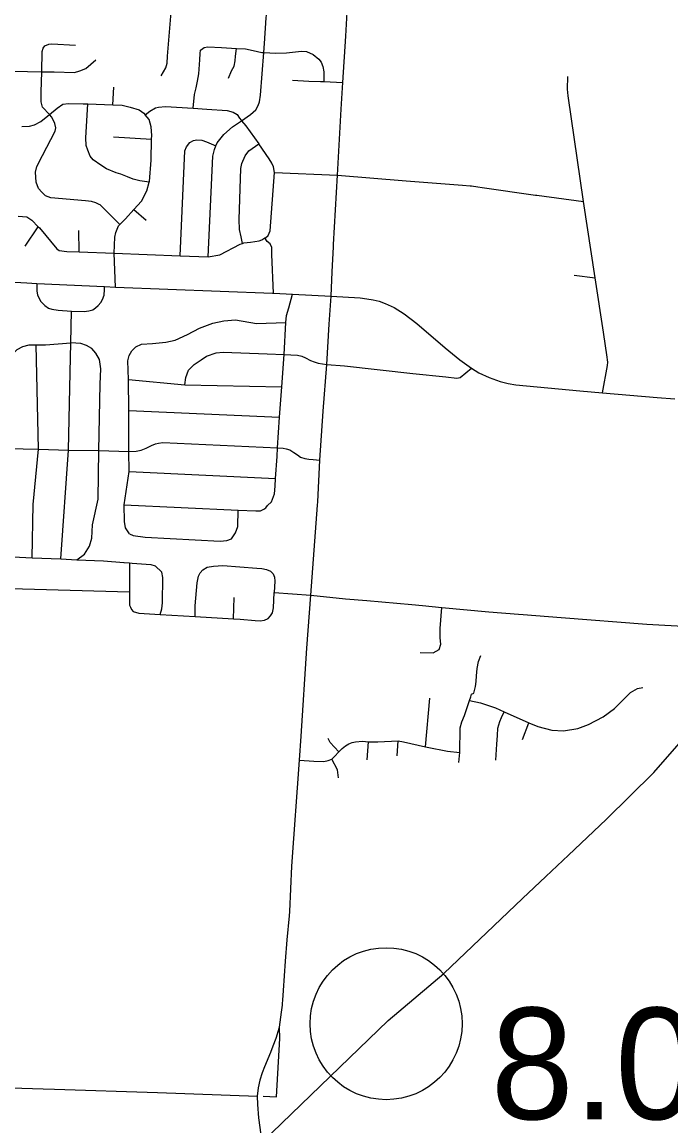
# Model space of a CAD drawing. Extents: x 1659811 to 1934326, y 644115 to 934867.
# Drawn here: x 1805619 to 1812018, y 677476 to 688370 of the extents above; entities that cross this region are included whole.
import ezdxf

# ---------------------------------------------------------------- set-up
doc = ezdxf.new("R2010")
doc.units = 0
for name, color, linetype in [('Default', 7, 'Continuous'), ('GM_X_City_Street', 7, 'Continuous'), ('GM_X_County_Road', 7, 'Continuous'), ('GM_X_Interstate_Route', 7, 'Continuous'), ('GM_X_Township_Road', 7, 'Continuous')]:
    doc.layers.add(name, color=color, linetype=linetype)

msp = doc.modelspace()

# ---------------------------------------------------------------- linework, layer by layer
at = {"layer": 'Default'}
msp.add_circle((1809209, 678485), 750, dxfattribs=at)
at = {"layer": 'GM_X_City_Street'}
for points in [[(1806990, 687840), (1807035, 687918), (1807051, 687964), (1807054, 688032), (1807085, 688429), (1807134, 689067)], [(1807455, 686053), (1807499, 687047), (1807515, 687113), (1807531, 687149), (1807544, 687179), (1807607, 687261), (1807695, 687336), (1807783, 687396), (1807871, 687457), (1807925, 687504), (1807948, 687546), (1807960, 687582), (1807971, 687648), (1808002, 688069), (1808009, 688158), (1808027, 688412), (1808031, 688464), (1808036, 688587), (1808036, 688615), (1808025, 688647)], [(1808689, 686153), (1808690, 686173), (1808731, 686859), (1808767, 687510), (1808782, 687772), (1808812, 688229), (1808830, 688587)], [(1806582, 686373), (1806389, 686566), (1806379, 686568), (1806345, 686587), (1806303, 686599), (1806245, 686606), (1805902, 686634), (1805848, 686654), (1805812, 686691), (1805781, 686727), (1805759, 686790), (1805750, 686888), (1805765, 686944), (1805820, 687052), (1805946, 687294), (1805952, 687326), (1805942, 687370), (1805911, 687432), (1805888, 687457), (1805820, 687530), (1805808, 687584), (1805807, 687679), (1805813, 687880), (1805818, 688078), (1805826, 688112), (1805843, 688134), (1805881, 688153), (1805913, 688155), (1806146, 688142)], [(1807305, 687519), (1807319, 687654), (1807334, 687722), (1807348, 687788), (1807361, 687858), (1807371, 687996), (1807376, 688058), (1807378, 688094), (1807402, 688110)], [(1807402, 688110), (1807414, 688118), (1807449, 688124), (1807585, 688118), (1807732, 688110), (1807822, 688106), (1807898, 688089), (1807984, 688070), (1808002, 688069), (1808120, 688064), (1808227, 688067), (1808374, 688083), (1808424, 688079), (1808490, 688048), (1808547, 688003), (1808568, 687974), (1808586, 687931), (1808596, 687878), (1808595, 687783)], [(1807656, 687816), (1807685, 687888), (1807711, 687934), (1807720, 687988), (1807725, 688034), (1807732, 688110)], [(1804615, 687918), (1804616, 687918), (1804644, 687918), (1804723, 687916), (1805015, 687910), (1805528, 687886), (1805532, 687886), (1805813, 687880), (1805934, 687878), (1806135, 687873), (1806187, 687888), (1806246, 687911), (1806347, 687996)], [(1811155, 686598), (1811003, 687642), (1810997, 687708), (1811001, 687832)], [(1806513, 687552), (1806524, 687728)], [(1808286, 687795), (1808448, 687787), (1808562, 687784)], [(1808562, 687784), (1808595, 687783), (1808782, 687772)], [(1805615, 687338), (1805693, 687341), (1805742, 687355), (1805804, 687388), (1805888, 687457), (1805963, 687520), (1806022, 687559), (1806078, 687566), (1806222, 687564), (1806268, 687562), (1806513, 687552), (1806607, 687548), (1806683, 687531), (1806775, 687503), (1806820, 687471), (1806834, 687454), (1806879, 687490), (1806936, 687523), (1806964, 687531), (1807034, 687536), (1807305, 687519), (1807441, 687511), (1807641, 687496), (1807699, 687479), (1807739, 687457), (1807762, 687422), (1807780, 687400), (1807783, 687396), (1807825, 687347), (1807953, 687168)], [(1806873, 686790), (1806779, 686803), (1806713, 686819), (1806657, 686842), (1806593, 686869), (1806545, 686881), (1806451, 686921), (1806396, 686959), (1806320, 687010), (1806290, 687047), (1806267, 687105), (1806249, 687152), (1806248, 687228), (1806268, 687562)], [(1806539, 685755), (1806528, 686089), (1806534, 686246), (1806543, 686294), (1806568, 686360), (1806582, 686373), (1806640, 686427), (1806722, 686520), (1806795, 686601), (1806848, 686705), (1806873, 686790), (1806874, 686795), (1806891, 687006), (1806896, 687215), (1806897, 687249), (1806893, 687337), (1806872, 687408), (1806834, 687454)], [(1806519, 687237), (1806896, 687215)], [(1807177, 686064), (1807224, 687099), (1807241, 687137), (1807273, 687182), (1807308, 687200), (1807342, 687206), (1807390, 687203), (1807438, 687189), (1807531, 687149)], [(1805579, 686455), (1805667, 686446), (1805715, 686415), (1805778, 686350), (1805790, 686338), (1805961, 686132), (1805983, 686114), (1806059, 686107), (1806183, 686102), (1806528, 686089), (1807177, 686064), (1807455, 686053), (1807570, 686071), (1807771, 686177), (1807792, 686185), (1807807, 686190), (1807871, 686199), (1807956, 686210), (1807982, 686222), (1808014, 686239), (1808018, 686241), (1808045, 686265), (1808067, 686311), (1808108, 686884), (1808097, 686941), (1808082, 686977), (1808054, 687019), (1807953, 687168)], [(1807792, 686185), (1807779, 686251), (1807763, 686324), (1807760, 686420), (1807776, 686926), (1807785, 686974), (1807818, 687048), (1807856, 687098), (1807953, 687168)], [(1808108, 686884), (1808731, 686859)], [(1808731, 686859), (1808731, 686859), (1809408, 686802), (1809964, 686760), (1810037, 686753), (1810052, 686752)], [(1810052, 686752), (1810115, 686745), (1810157, 686738)], [(1810682, 686662), (1810697, 686660), (1811155, 686598)], [(1806722, 686520), (1806844, 686416)], [(1811392, 685035), (1811388, 685064), (1811353, 685309), (1811272, 685847), (1811155, 686598)], [(1805649, 686157), (1805778, 686350)], [(1806183, 686102), (1806179, 686314)], [(1808099, 685693), (1808082, 686077), (1808083, 686144), (1808065, 686180), (1808037, 686204), (1808014, 686239)], [(1808533, 683603), (1808535, 683635), (1808556, 684047), (1808589, 684529), (1808623, 684991), (1808647, 685389), (1808667, 685664), (1808678, 685904), (1808689, 686153)], [(1811065, 685871), (1811272, 685847)], [(1805245, 685816), (1805425, 685808), (1805666, 685796)], [(1805666, 685796), (1805765, 685791), (1806433, 685760), (1806539, 685755), (1808088, 685694)], [(1805765, 685791), (1805764, 685713), (1805770, 685677), (1805786, 685642), (1805803, 685611), (1805842, 685571), (1805878, 685545), (1805913, 685535), (1805973, 685525), (1806107, 685517), (1806232, 685514), (1806277, 685519), (1806315, 685531), (1806344, 685549), (1806370, 685573), (1806394, 685602), (1806413, 685631), (1806429, 685676), (1806433, 685731), (1806433, 685760)], [(1808022, 683575), (1808039, 683599), (1808080, 683636), (1808109, 683713), (1808116, 683789), (1808119, 683866), (1808135, 684083), (1808139, 684167), (1808159, 684469), (1808179, 684771), (1808202, 685089), (1808220, 685406), (1808228, 685474), (1808251, 685551), (1808285, 685684)], [(1808088, 685694), (1808099, 685693), (1808285, 685684), (1808667, 685664)], [(1808667, 685664), (1808954, 685648), (1809019, 685639), (1809081, 685628), (1809142, 685615), (1809198, 685593), (1809289, 685554), (1809388, 685490), (1809513, 685395), (1809793, 685154), (1809936, 685038), (1810050, 684953), (1810124, 684908), (1810226, 684861), (1810333, 684822), (1810413, 684803), (1810490, 684790), (1811119, 684731), (1811343, 684711), (1811882, 684666), (1812057, 684651)], [(1806000, 683071), (1806076, 684146), (1806092, 684911), (1806100, 685204), (1806107, 685517)], [(1806742, 685165), (1806795, 685192), (1806905, 685199), (1807037, 685212), (1807127, 685230), (1807251, 685286), (1807367, 685348), (1807500, 685398), (1807609, 685420), (1807724, 685432), (1807932, 685396), (1808220, 685406)], [(1805529, 683091), (1805469, 683120), (1805451, 683136), (1805425, 683182), (1805409, 683233), (1805413, 683508), (1805471, 683872), (1805478, 684161), (1805471, 684982), (1805493, 685060), (1805526, 685096), (1805570, 685138), (1805626, 685167), (1805687, 685183), (1805741, 685185), (1805759, 685185), (1805849, 685184), (1806100, 685204)], [(1805717, 683083), (1805729, 683610), (1805782, 684154), (1805759, 685185)], [(1806158, 683064), (1806235, 683120), (1806285, 683196), (1806308, 683278), (1806313, 683409), (1806369, 683661), (1806377, 684141), (1806390, 684797), (1806396, 684947), (1806382, 685040), (1806345, 685103), (1806306, 685147), (1806254, 685179), (1806199, 685199), (1806100, 685204)], [(1806679, 683318), (1806637, 683378), (1806630, 683441), (1806627, 683607), (1806676, 683934), (1806673, 684133), (1806671, 684536), (1806667, 684842), (1806663, 685026), (1806675, 685078), (1806702, 685125), (1806742, 685165)], [(1807224, 684791), (1807234, 684861), (1807261, 684933), (1807315, 684991), (1807384, 685038), (1807438, 685074), (1807534, 685107), (1807603, 685111), (1808036, 685094), (1808202, 685089), (1808335, 685081), (1808378, 685071), (1808414, 685055), (1808464, 685029), (1808500, 685015), (1808538, 685004), (1808623, 684991)], [(1811343, 684711), (1811393, 684982), (1811395, 685014), (1811392, 685035)], [(1808623, 684991), (1808800, 684976), (1809474, 684900), (1809797, 684869), (1809908, 684855), (1809941, 684861), (1810050, 684953)], [(1806667, 684842), (1807224, 684791), (1808179, 684771)], [(1806671, 684536), (1808159, 684469)], [(1805478, 684161), (1805782, 684154), (1806076, 684146), (1806377, 684141), (1806673, 684133), (1806743, 684136), (1806794, 684146), (1806842, 684164), (1806896, 684190), (1806935, 684206), (1806964, 684215), (1807008, 684221), (1808139, 684167), (1808193, 684164), (1808223, 684158), (1808260, 684147), (1808299, 684122), (1808334, 684098), (1808366, 684077), (1808407, 684062), (1808446, 684055), (1808489, 684052), (1808556, 684047)], [(1806676, 683934), (1808119, 683866)], [(1806627, 683607), (1807750, 683554), (1807924, 683546), (1807970, 683547), (1808004, 683561), (1808022, 683575)], [(1808258, 679592), (1808280, 680039), (1808355, 681085), (1808370, 681323), (1808427, 682191), (1808465, 682713), (1808533, 683603)], [(1806679, 683318), (1806713, 683304), (1806833, 683285), (1807573, 683247), (1807637, 683253), (1807685, 683270), (1807722, 683330), (1807746, 683392), (1807750, 683554)], [(1804096, 683276), (1804856, 683245), (1804894, 683243), (1805002, 683235), (1805044, 683212), (1805054, 683204), (1805134, 683139), (1805170, 683116), (1805208, 683107), (1805271, 683102), (1805529, 683091), (1805717, 683083), (1806000, 683071), (1806158, 683064), (1806421, 683053), (1806622, 683037), (1806625, 683037)], [(1806625, 683037), (1806679, 683033), (1806705, 683031), (1806887, 683016), (1806931, 683003)], [(1806679, 683033), (1806677, 682746), (1806677, 682740), (1806679, 682614), (1806688, 682594), (1806698, 682572), (1806713, 682552), (1806769, 682537), (1806981, 682522), (1807325, 682502), (1807703, 682480), (1807771, 682476), (1807918, 682463), (1807968, 682461), (1808009, 682467), (1808045, 682484), (1808070, 682510), (1808087, 682541), (1808097, 682590), (1808105, 682739)], [(1806981, 682522), (1806998, 682578), (1807005, 682638), (1807006, 682887), (1806998, 682941), (1806931, 683003)], [(1807325, 682502), (1807327, 682607), (1807346, 682835), (1807359, 682900), (1807376, 682934), (1807402, 682963), (1807445, 682990), (1807507, 682999), (1807599, 683007), (1807935, 682979), (1807982, 682977), (1808029, 682968), (1808068, 682950), (1808094, 682923), (1808107, 682890), (1808111, 682853), (1808105, 682739)], [(1805153, 682790), (1806677, 682746)], [(1808105, 682739), (1808465, 682713)], [(1807703, 682480), (1807711, 682691)], [(1809463, 682621), (1809568, 682611)], [(1809546, 682148), (1809673, 682144), (1809731, 682178), (1809750, 682231), (1809741, 682294), (1809743, 682386), (1809758, 682593)], [(1810514, 682527), (1810561, 682523), (1810935, 682494)], [(1809926, 681063), (1809935, 681161), (1809939, 681404), (1809956, 681463), (1809982, 681528), (1810007, 681604), (1810033, 681676), (1810043, 681711), (1810051, 681737), (1810073, 681746), (1810091, 681814), (1810098, 681863), (1810100, 681918), (1810107, 681989), (1810121, 682059), (1810143, 682119)], [(1810033, 681676), (1810141, 681653), (1810287, 681601), (1810374, 681562), (1810615, 681455), (1810704, 681417), (1810842, 681382), (1810957, 681374), (1811099, 681398), (1811204, 681436), (1811350, 681512), (1811461, 681594), (1811551, 681684), (1811620, 681754), (1811690, 681792), (1811740, 681804)], [(1809598, 681217), (1809639, 681696)], [(1810292, 681087), (1810301, 681243), (1810308, 681328), (1810312, 681400), (1810329, 681467), (1810347, 681507), (1810374, 681562)], [(1810553, 681291), (1810615, 681455)], [(1808742, 681168), (1808656, 681260), (1808636, 681300)], [(1808355, 681085), (1808496, 681077), (1808594, 681074), (1808637, 681083), (1808672, 681096), (1808699, 681122), (1808742, 681168), (1808774, 681201), (1808808, 681227), (1808841, 681247), (1808874, 681260), (1808908, 681267), (1808976, 681273), (1809034, 681268), (1809128, 681265), (1809328, 681276), (1809380, 681266), (1809598, 681217), (1809615, 681214), (1809814, 681175), (1809935, 681161)], [(1809023, 681090), (1809034, 681268)], [(1809319, 681128), (1809328, 681276)], [(1808741, 680912), (1808729, 680991), (1808672, 681096)], [(1808186, 678667), (1808188, 678685), (1808190, 678718)], [(1808096, 678267), (1808124, 678343), (1808158, 678450), (1808178, 678599), (1808186, 678667)], [(1807968, 677930), (1807990, 678003), (1808012, 678064), (1808072, 678205), (1808096, 678267)], [(1805827, 677842), (1805938, 677838), (1806954, 677805), (1807941, 677769)]]:
    msp.add_lwpolyline(points, dxfattribs=at)
at = {"layer": 'GM_X_County_Road'}
for points in [[(1808465, 682713), (1808810, 682679), (1809020, 682662), (1809463, 682621)], [(1809568, 682611), (1809758, 682593), (1810222, 682551), (1810514, 682527)], [(1810935, 682494), (1811779, 682428), (1812197, 682404)], [(1808190, 678718), (1808198, 678813), (1808218, 679101), (1808233, 679311), (1808255, 679548), (1808258, 679592)], [(1803819, 677916), (1804731, 677882), (1805302, 677860), (1805827, 677842)], [(1808050, 676769), (1808035, 676927), (1807985, 677316), (1807955, 677555), (1807945, 677686), (1807941, 677769), (1807951, 677851), (1807966, 677926), (1807968, 677930)]]:
    msp.add_lwpolyline(points, dxfattribs=at)
at = {"layer": 'GM_X_Interstate_Route'}
for points in [[(1810785, 679939), (1811008, 680148), (1811379, 680500), (1811851, 680963), (1812122, 681277)], [(1807945, 677280), (1807985, 677316), (1809229, 678516), (1809777, 678981), (1810555, 679722), (1810785, 679939)]]:
    msp.add_lwpolyline(points, dxfattribs=at)
at = {"layer": 'GM_X_Township_Road'}
for points in [[(1810157, 686738), (1810682, 686662)], [(1808127, 677764), (1808160, 678340), (1808158, 678450)], [(1807995, 677771), (1808127, 677764)]]:
    msp.add_lwpolyline(points, dxfattribs=at)

# ---------------------------------------------------------------- texts
at = {"layer": 'Default'}
msp.add_text('8.00', height=1100, dxfattribs=at).set_placement((1810241, 677542))

doc.saveas('drawing.dxf')
